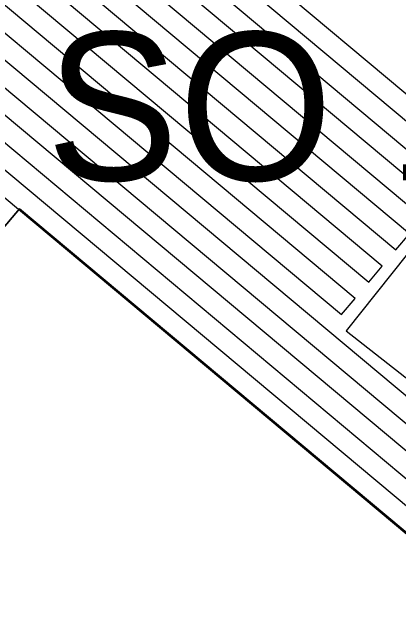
# Model space of a CAD drawing. Extents: x -438233 to -437334, y -1133133 to -1132623.
# Drawn here: x -437574.33 to -437570.67, y -1132705.19 to -1132699.33 of the extents above; entities that cross this region are included whole.
import ezdxf

# ---------------------------------------------------------------- set-up
doc = ezdxf.new("R2010")
doc.units = 0
for name, color, linetype in [('Vrstva 1', 7, 'Continuous'), ('Vrstva 50', 7, 'Continuous'), ('XR$3$Okno', 7, 'Continuous')]:
    doc.layers.add(name, color=color, linetype=linetype)

msp = doc.modelspace()

# ---------------------------------------------------------------- linework, layer by layer
at = {"layer": 'Vrstva 1'}
msp.add_lwpolyline([(-437584.7672, -1132696.5818), (-437581.0425, -1132692.1358), (-437578.7429, -1132694.0624), (-437578.486, -1132693.7558), (-437576.1864, -1132695.6823), (-437574.1314, -1132693.2294), (-437567.9982, -1132698.3676), (-437566.7119, -1132696.8342), (-437564.4165, -1132698.7572), (-437568.9128, -1132704.1241), (-437568.9128, -1132704.1241), (-437569.678, -1132705.0375), (-437574.2649, -1132701.1947), (-437576.3352, -1132703.6459)], close=True, dxfattribs=at)
at = {"layer": 'Vrstva 50'}
msp.add_lwpolyline([(-437584.7672, -1132696.5818), (-437576.3352, -1132703.6459), (-437574.2649, -1132701.1947), (-437569.678, -1132705.0375), (-437568.9128, -1132704.1241), (-437566.6107, -1132706.0528), (-437566.4958, -1132709.4633), (-437572.5968, -1132716.7263), (-437575.196, -1132714.5488), (-437576.7863, -1132709.1612), (-437577.0994, -1132708.3133), (-437577.4487, -1132707.688), (-437578.1701, -1132706.7344), (-437578.6877, -1132706.2605)], dxfattribs=at)
at = {"layer": 'XR$3$Okno'}
for points in [[(-437570.054, -1132700.8198), (-437576.1864, -1132695.6823), (-437576.3148, -1132695.8356), (-437570.1824, -1132700.9732), (-437570.054, -1132700.8198)], [(-437570.3109, -1132701.1265), (-437576.4432, -1132695.9889), (-437576.5717, -1132696.1423), (-437570.4393, -1132701.2798), (-437570.3109, -1132701.1265)], [(-437576.8286, -1132696.4489), (-437570.6962, -1132701.5864), (-437570.5678, -1132701.4331), (-437576.7001, -1132696.2956), (-437576.8286, -1132696.4489)], [(-437570.0789, -1132700.5381), (-437568.1523, -1132698.2385), (-437570.4519, -1132696.3119), (-437572.3785, -1132698.6115), (-437570.0789, -1132700.5381)], [(-437570.8246, -1132701.7397), (-437576.957, -1132696.6022), (-437577.0854, -1132696.7555), (-437570.9531, -1132701.893), (-437570.8246, -1132701.7397)], [(-437571.0815, -1132702.0463), (-437577.2139, -1132696.9088), (-437577.3423, -1132697.0621), (-437571.2099, -1132702.1996), (-437571.0815, -1132702.0463)], [(-437569.0387, -1132704.2795), (-437577.4708, -1132697.2154), (-437577.5992, -1132697.3687), (-437569.1672, -1132704.4328), (-437569.0387, -1132704.2795)], [(-437577.8561, -1132697.6754), (-437569.4241, -1132704.7394), (-437569.2956, -1132704.5861), (-437577.7276, -1132697.522), (-437577.8561, -1132697.6754)], [(-437569.5525, -1132704.8927), (-437577.9845, -1132697.8287), (-437578.1129, -1132697.982), (-437569.6809, -1132705.046), (-437569.5525, -1132704.8927)]]:
    msp.add_lwpolyline(points, dxfattribs=at)
msp.add_lwpolyline([(-437566.0788, -1132700.7583), (-437565.2272, -1132699.6872), (-437567.5664, -1132697.8273), (-437571.1661, -1132702.3546), (-437568.9128, -1132704.1241), (-437566.8316, -1132701.769), (-437567.5984, -1132701.2317), (-437566.9362, -1132700.125)], close=True, dxfattribs=at)

# ---------------------------------------------------------------- texts
at = {"layer": 'Vrstva 1'}
msp.add_text('SO 11 ', height=1.40625, dxfattribs=at).set_placement((-437574.0109, -1132700.9262))

doc.saveas('drawing.dxf')
